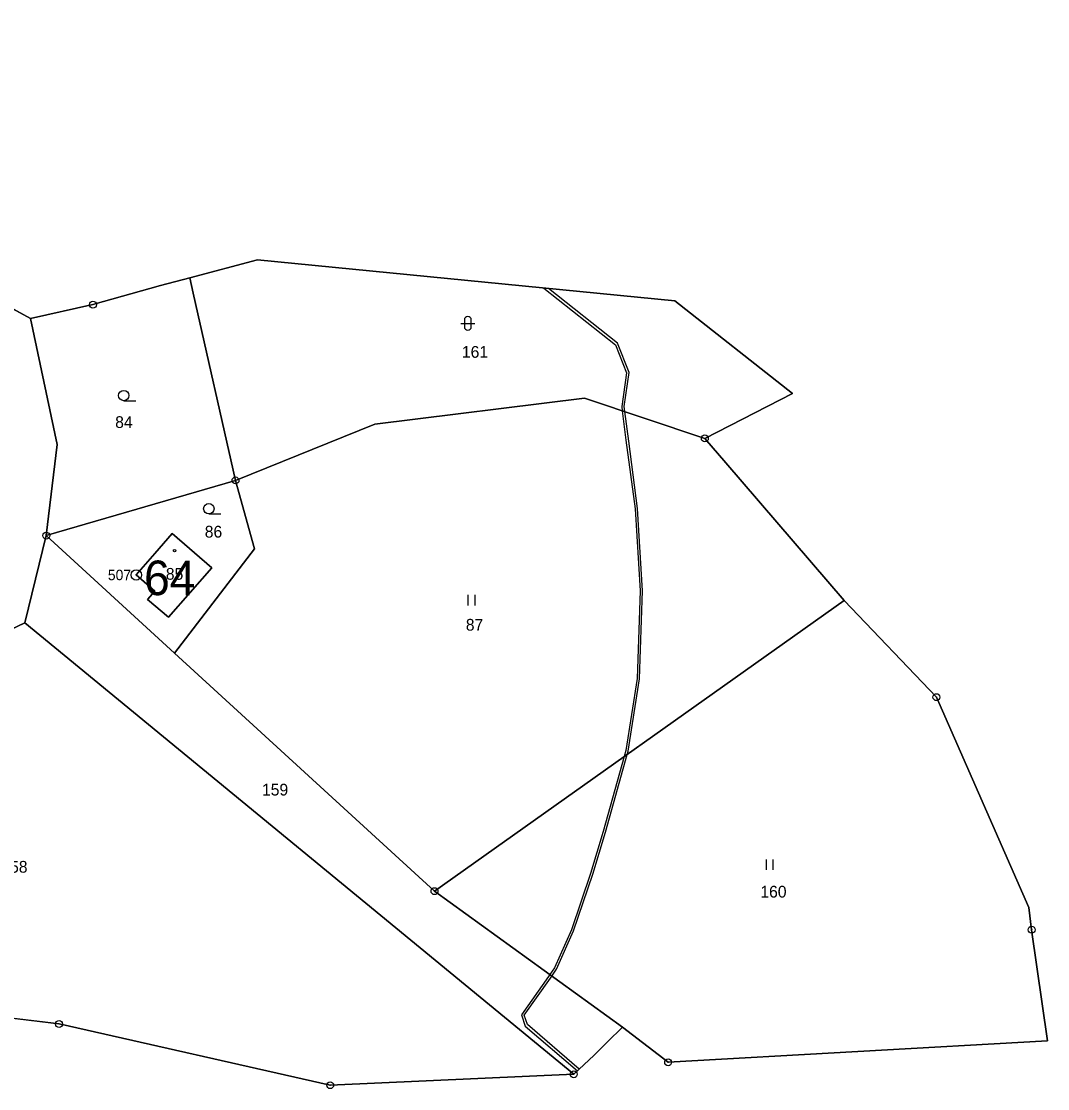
# Model space of a CAD drawing. Extents: x -689422 to -685210, y -987725 to -982160.
# Drawn here: x -685802.6 to -685654.2, y -987272.7 to -987118.3 of the extents above; entities that cross this region are included whole.
import ezdxf

# ---------------------------------------------------------------- set-up
doc = ezdxf.new("R2010")
doc.units = 0
for name, color, linetype in [('KN_Budovy', 7, 'Continuous'), ('KN_Budovy_cisla_domovni', 7, 'Continuous'), ('KN_Hranice obce', 7, 'Continuous'), ('KN_Hranice_katastrální území', 7, 'Continuous'), ('KN_Hranice_parcel', 7, 'Continuous'), ('KN_Parcelni cisla', 7, 'Continuous'), ('KN_Polygon parcely', 7, 'Continuous'), ('KN_POZEMKY_OSTATNI PLOCHA', 7, 'Continuous'), ('KN_POZEMKY_TTP', 7, 'Continuous'), ('KN_POZEMKY_ZAHRADA', 7, 'Continuous'), ('KN_POZEMKY_ZASTAVENA PLOCHA', 7, 'Continuous'), ('KN_VYUZITI_16_ostatni plocha_silnice', 7, 'Continuous'), ('KN_VYUZITI_17_ostatni plocha_ostatni komunikace', 7, 'Continuous'), ('KN_VYUZITI_27_ostatni plocha_neplodna puda', 7, 'Continuous'), ('KN_Věcná břemena k části', 7, 'Continuous'), ('KN_Značky bodu BP', 7, 'Continuous'), ('KN_Značky budov', 7, 'Continuous'), ('KN_Značky kultur', 7, 'Continuous')]:
    doc.layers.add(name, color=color, linetype=linetype)

msp = doc.modelspace()

# ---------------------------------------------------------------- linework, layer by layer
at = {"layer": 'KN_Budovy'}
msp.add_lwpolyline([(-685786.01, -987198.38), (-685783.3, -987200.72), (-685784.36, -987201.94), (-685781.32, -987204.48), (-685775.07, -987197.33), (-685780.81, -987192.37), (-685783.33, -987195.29)], close=True, dxfattribs=at)
at = {"layer": 'KN_Hranice obce'}
msp.add_lwpolyline([(-685890.53, -987252.02), (-685797.18, -987263.31), (-685757.95, -987272.16), (-685722.71, -987270.58), (-685719.78, -987267.81), (-685717.82, -987265.9), (-685715.64, -987263.79), (-685709.06, -987268.84), (-685654.15, -987265.74), (-685656.48, -987249.68), (-685656.86, -987246.45), (-685670.24, -987216.05), (-685683.6, -987202.07), (-685700.72, -987182.14), (-685703.75, -987178.63), (-685691.06, -987172.16), (-685708.07, -987158.75), (-685768.45, -987152.81), (-685778.27, -987155.41), (-685782.52, -987156.54), (-685792.28, -987159.29), (-685801.3, -987161.29), (-685812.51, -987155.17)], dxfattribs=at)
at = {"layer": 'KN_Hranice_katastrální území'}
msp.add_lwpolyline([(-685890.53, -987252.02), (-685797.18, -987263.31), (-685757.95, -987272.16), (-685722.71, -987270.58), (-685719.78, -987267.81), (-685717.82, -987265.9), (-685715.64, -987263.79), (-685709.06, -987268.84), (-685654.15, -987265.74), (-685656.48, -987249.68), (-685656.86, -987246.45), (-685670.24, -987216.05), (-685683.6, -987202.07), (-685700.72, -987182.14), (-685703.75, -987178.63), (-685691.06, -987172.16), (-685708.07, -987158.75), (-685768.45, -987152.81), (-685778.27, -987155.41), (-685782.52, -987156.54), (-685792.28, -987159.29), (-685801.3, -987161.29), (-685812.51, -987155.17)], dxfattribs=at)
at = {"layer": 'KN_Hranice_parcel'}
for p, q in [((-685778.27, -987155.41), (-685768.45, -987152.81)), ((-685768.45, -987152.81), (-685708.07, -987158.75)), ((-685708.07, -987158.75), (-685691.06, -987172.16)), ((-685691.06, -987172.16), (-685703.75, -987178.63)), ((-685703.75, -987178.63), (-685700.72, -987182.14)), ((-685700.72, -987182.14), (-685683.6, -987202.07)), ((-685771.65, -987184.71), (-685799.03, -987192.68)), ((-685802.15, -987205.31), (-685799.03, -987192.68)), ((-685799.03, -987192.68), (-685780.47, -987209.67)), ((-685742.86, -987244.1), (-685683.6, -987202.07)), ((-685683.6, -987202.07), (-685670.24, -987216.05)), ((-685898.62, -987251.44), (-685802.15, -987205.31)), ((-685722.71, -987270.58), (-685802.15, -987205.31)), ((-685780.47, -987209.67), (-685742.86, -987244.1)), ((-685670.24, -987216.05), (-685656.86, -987246.45)), ((-685715.64, -987263.79), (-685742.86, -987244.1)), ((-685715.64, -987263.79), (-685717.82, -987265.9)), ((-685709.06, -987268.84), (-685715.64, -987263.79)), ((-685717.82, -987265.9), (-685719.78, -987267.81)), ((-685654.15, -987265.74), (-685709.06, -987268.84)), ((-685722.71, -987270.58), (-685719.78, -987267.81))]:
    msp.add_line(p, q, dxfattribs=at)
for points in [[(-685819.45, -987151.17), (-685812.51, -987155.17), (-685801.3, -987161.29)], [(-685801.3, -987161.29), (-685792.28, -987159.29), (-685782.52, -987156.54), (-685778.27, -987155.41)], [(-685771.65, -987184.71), (-685777.77, -987157.63), (-685778.27, -987155.41)], [(-685799.03, -987192.68), (-685797.44, -987179.49), (-685801.3, -987161.29)], [(-685703.75, -987178.63), (-685721.17, -987172.81), (-685751.49, -987176.57), (-685771.65, -987184.71)], [(-685780.47, -987209.67), (-685768.89, -987194.58), (-685771.65, -987184.71)], [(-685781.32, -987204.48), (-685784.36, -987201.94), (-685783.3, -987200.72), (-685786.01, -987198.38), (-685783.33, -987195.29), (-685780.81, -987192.37), (-685775.07, -987197.33), (-685781.32, -987204.48)], [(-685656.86, -987246.45), (-685656.48, -987249.68), (-685654.15, -987265.74)], [(-685890.53, -987252.02), (-685797.18, -987263.31), (-685757.95, -987272.16), (-685722.71, -987270.58)]]:
    msp.add_lwpolyline(points, dxfattribs=at)
at = {"layer": 'KN_Polygon parcely'}
msp.add_lwpolyline([(-685898.62, -987251.44), (-685802.15, -987205.31), (-685799.03, -987192.68), (-685797.44, -987179.49), (-685801.3, -987161.29), (-685812.51, -987155.17), (-685819.45, -987151.17), (-685828.14, -987142.95), (-685836.82, -987141.27), (-686005, -987118.32)], dxfattribs=at)
for points in [[(-685691.06, -987172.16), (-685708.07, -987158.75), (-685768.45, -987152.81), (-685778.27, -987155.41), (-685777.77, -987157.63), (-685771.65, -987184.71), (-685751.49, -987176.57), (-685721.17, -987172.81), (-685703.75, -987178.63)], [(-685792.28, -987159.29), (-685801.3, -987161.29), (-685797.44, -987179.49), (-685799.03, -987192.68), (-685771.65, -987184.71), (-685777.77, -987157.63), (-685778.27, -987155.41), (-685782.52, -987156.54)], [(-685742.86, -987244.1), (-685683.6, -987202.07), (-685700.72, -987182.14), (-685703.75, -987178.63), (-685721.17, -987172.81), (-685751.49, -987176.57), (-685771.65, -987184.71), (-685768.89, -987194.58), (-685780.47, -987209.67)], [(-685799.03, -987192.68), (-685780.47, -987209.67), (-685768.89, -987194.58), (-685771.65, -987184.71)], [(-685717.82, -987265.9), (-685715.64, -987263.79), (-685742.86, -987244.1), (-685780.47, -987209.67), (-685799.03, -987192.68), (-685802.15, -987205.31), (-685722.71, -987270.58), (-685719.78, -987267.81)], [(-685781.32, -987204.48), (-685784.36, -987201.94), (-685783.3, -987200.72), (-685786.01, -987198.38), (-685783.33, -987195.29), (-685780.81, -987192.37), (-685775.07, -987197.33)], [(-685781.32, -987204.48), (-685775.07, -987197.33), (-685780.81, -987192.37), (-685783.33, -987195.29), (-685786.01, -987198.38), (-685783.3, -987200.72), (-685784.36, -987201.94)], [(-685654.15, -987265.74), (-685656.48, -987249.68), (-685656.86, -987246.45), (-685670.24, -987216.05), (-685683.6, -987202.07), (-685742.86, -987244.1), (-685715.64, -987263.79), (-685709.06, -987268.84)], [(-685802.15, -987205.31), (-685898.62, -987251.44), (-685890.53, -987252.02), (-685797.18, -987263.31), (-685757.95, -987272.16), (-685722.71, -987270.58)]]:
    msp.add_lwpolyline(points, close=True, dxfattribs=at)
at = {"layer": 'KN_POZEMKY_OSTATNI PLOCHA'}
for p, q in [((-685778.27, -987155.41), (-685768.45, -987152.81)), ((-685768.45, -987152.81), (-685708.07, -987158.75)), ((-685812.51, -987155.17), (-685801.3, -987161.29)), ((-685777.77, -987157.63), (-685778.27, -987155.41)), ((-685771.65, -987184.71), (-685777.77, -987157.63)), ((-685708.07, -987158.75), (-685691.06, -987172.16)), ((-685801.3, -987161.29), (-685797.44, -987179.49)), ((-685721.17, -987172.81), (-685751.49, -987176.57)), ((-685703.75, -987178.63), (-685721.17, -987172.81)), ((-685691.06, -987172.16), (-685703.75, -987178.63)), ((-685751.49, -987176.57), (-685771.65, -987184.71)), ((-685797.44, -987179.49), (-685799.03, -987192.68)), ((-685799.03, -987192.68), (-685802.15, -987205.31)), ((-685802.15, -987205.31), (-685799.03, -987192.68)), ((-685799.03, -987192.68), (-685780.47, -987209.67)), ((-685802.15, -987205.31), (-685898.62, -987251.44)), ((-685722.71, -987270.58), (-685802.15, -987205.31)), ((-685780.47, -987209.67), (-685742.86, -987244.1)), ((-685742.86, -987244.1), (-685715.64, -987263.79)), ((-685715.64, -987263.79), (-685717.82, -987265.9)), ((-685717.82, -987265.9), (-685719.78, -987267.81)), ((-685719.78, -987267.81), (-685722.71, -987270.58))]:
    msp.add_line(p, q, dxfattribs=at)
at = {"layer": 'KN_POZEMKY_TTP'}
for p, q in [((-685751.49, -987176.57), (-685721.17, -987172.81)), ((-685721.17, -987172.81), (-685703.75, -987178.63)), ((-685771.65, -987184.71), (-685751.49, -987176.57)), ((-685703.75, -987178.63), (-685700.72, -987182.14)), ((-685700.72, -987182.14), (-685683.6, -987202.07)), ((-685768.89, -987194.58), (-685771.65, -987184.71)), ((-685780.47, -987209.67), (-685768.89, -987194.58)), ((-685742.86, -987244.1), (-685683.6, -987202.07)), ((-685683.6, -987202.07), (-685742.86, -987244.1)), ((-685683.6, -987202.07), (-685670.24, -987216.05)), ((-685898.62, -987251.44), (-685802.15, -987205.31)), ((-685802.15, -987205.31), (-685722.71, -987270.58)), ((-685742.86, -987244.1), (-685780.47, -987209.67)), ((-685670.24, -987216.05), (-685656.86, -987246.45)), ((-685715.64, -987263.79), (-685742.86, -987244.1)), ((-685656.86, -987246.45), (-685656.48, -987249.68)), ((-685656.48, -987249.68), (-685654.15, -987265.74)), ((-685797.18, -987263.31), (-685890.53, -987252.02)), ((-685757.95, -987272.16), (-685797.18, -987263.31)), ((-685709.06, -987268.84), (-685715.64, -987263.79)), ((-685654.15, -987265.74), (-685709.06, -987268.84)), ((-685722.71, -987270.58), (-685757.95, -987272.16))]:
    msp.add_line(p, q, dxfattribs=at)
at = {"layer": 'KN_POZEMKY_ZAHRADA'}
for p, q in [((-685782.52, -987156.54), (-685778.27, -987155.41)), ((-685778.27, -987155.41), (-685777.77, -987157.63)), ((-685792.28, -987159.29), (-685782.52, -987156.54)), ((-685777.77, -987157.63), (-685771.65, -987184.71)), ((-685801.3, -987161.29), (-685792.28, -987159.29)), ((-685797.44, -987179.49), (-685801.3, -987161.29)), ((-685799.03, -987192.68), (-685797.44, -987179.49)), ((-685799.03, -987192.68), (-685771.65, -987184.71)), ((-685771.65, -987184.71), (-685799.03, -987192.68)), ((-685771.65, -987184.71), (-685768.89, -987194.58)), ((-685780.47, -987209.67), (-685799.03, -987192.68)), ((-685780.81, -987192.37), (-685783.33, -987195.29)), ((-685775.07, -987197.33), (-685780.81, -987192.37)), ((-685768.89, -987194.58), (-685780.47, -987209.67)), ((-685783.33, -987195.29), (-685786.01, -987198.38)), ((-685781.32, -987204.48), (-685775.07, -987197.33)), ((-685786.01, -987198.38), (-685783.3, -987200.72)), ((-685783.3, -987200.72), (-685784.36, -987201.94)), ((-685784.36, -987201.94), (-685781.32, -987204.48))]:
    msp.add_line(p, q, dxfattribs=at)
at = {"layer": 'KN_POZEMKY_ZASTAVENA PLOCHA'}
for p, q in [((-685783.33, -987195.29), (-685780.81, -987192.37)), ((-685780.81, -987192.37), (-685775.07, -987197.33)), ((-685786.01, -987198.38), (-685783.33, -987195.29)), ((-685775.07, -987197.33), (-685781.32, -987204.48)), ((-685783.3, -987200.72), (-685786.01, -987198.38)), ((-685784.36, -987201.94), (-685783.3, -987200.72)), ((-685781.32, -987204.48), (-685784.36, -987201.94))]:
    msp.add_line(p, q, dxfattribs=at)
at = {"layer": 'KN_VYUZITI_16_ostatni plocha_silnice'}
for p, q in [((-685812.51, -987155.17), (-685801.3, -987161.29)), ((-685801.3, -987161.29), (-685797.44, -987179.49)), ((-685797.44, -987179.49), (-685799.03, -987192.68)), ((-685799.03, -987192.68), (-685802.15, -987205.31)), ((-685802.15, -987205.31), (-685898.62, -987251.44))]:
    msp.add_line(p, q, dxfattribs=at)
at = {"layer": 'KN_VYUZITI_17_ostatni plocha_ostatni komunikace'}
for p, q in [((-685802.15, -987205.31), (-685799.03, -987192.68)), ((-685799.03, -987192.68), (-685780.47, -987209.67)), ((-685722.71, -987270.58), (-685802.15, -987205.31)), ((-685780.47, -987209.67), (-685742.86, -987244.1)), ((-685742.86, -987244.1), (-685715.64, -987263.79)), ((-685715.64, -987263.79), (-685717.82, -987265.9)), ((-685717.82, -987265.9), (-685719.78, -987267.81)), ((-685719.78, -987267.81), (-685722.71, -987270.58))]:
    msp.add_line(p, q, dxfattribs=at)
at = {"layer": 'KN_VYUZITI_27_ostatni plocha_neplodna puda'}
for p, q in [((-685778.27, -987155.41), (-685768.45, -987152.81)), ((-685768.45, -987152.81), (-685708.07, -987158.75)), ((-685777.77, -987157.63), (-685778.27, -987155.41)), ((-685771.65, -987184.71), (-685777.77, -987157.63)), ((-685708.07, -987158.75), (-685691.06, -987172.16)), ((-685721.17, -987172.81), (-685751.49, -987176.57)), ((-685703.75, -987178.63), (-685721.17, -987172.81)), ((-685691.06, -987172.16), (-685703.75, -987178.63)), ((-685751.49, -987176.57), (-685771.65, -987184.71))]:
    msp.add_line(p, q, dxfattribs=at)
at = {"layer": 'KN_Věcná břemena k části'}
for points in [[(-685715.78, -987174.03), (-685715.7, -987174.64), (-685715.32, -987174.76), (-685715.42, -987174.03), (-685714.7, -987169.1), (-685716.38, -987164.88), (-685726.38, -987156.95), (-685727.02, -987156.89), (-685716.68, -987165.1), (-685715.06, -987169.14)], [(-685715.17, -987178.9), (-685713.82, -987188.8), (-685713.11, -987200.68), (-685713.55, -987213.34), (-685715.19, -987223.78), (-685715.43, -987224.65), (-685714.98, -987224.33), (-685714.85, -987223.86), (-685713.21, -987213.38), (-685712.75, -987200.68), (-685713.48, -987188.76), (-685714.76, -987179.03), (-685715.32, -987174.76), (-685715.7, -987174.64)], [(-685715.43, -987224.65), (-685714.98, -987224.33), (-685714.85, -987223.86), (-685713.21, -987213.38), (-685712.75, -987200.68), (-685713.48, -987188.76), (-685714.76, -987179.03), (-685715.32, -987174.76), (-685715.7, -987174.64), (-685715.17, -987178.9), (-685713.82, -987188.8), (-685713.11, -987200.68), (-685713.55, -987213.34), (-685715.19, -987223.78)], [(-685723.06, -987249.7), (-685725.49, -987255.2), (-685726.17, -987256.17), (-685725.9, -987256.37), (-685725.19, -987255.38), (-685722.74, -987249.82), (-685719.97, -987241.64), (-685718.11, -987235.57), (-685714.98, -987224.33), (-685715.43, -987224.65), (-685718.45, -987235.47), (-685720.31, -987241.54)], [(-685726.1, -987256.66), (-685725.9, -987256.37), (-685726.17, -987256.17), (-685726.36, -987256.44), (-685730.26, -987261.97), (-685729.72, -987263.6), (-685722.19, -987270.09), (-685721.94, -987269.85), (-685729.42, -987263.4), (-685729.88, -987262.03)], [(-685722.19, -987270.09), (-685721.94, -987269.85), (-685729.42, -987263.4), (-685729.88, -987262.03), (-685726.1, -987256.66), (-685725.9, -987256.37), (-685726.17, -987256.17), (-685726.36, -987256.44), (-685730.26, -987261.97), (-685729.72, -987263.6)]]:
    msp.add_lwpolyline(points, close=True, dxfattribs=at)
at = {"layer": 'KN_Značky bodu BP'}
for centre, radius in [((-685792.28, -987159.29), 0.5), ((-685792.28, -987159.29), 0.0303), ((-685703.75, -987178.63), 0.5), ((-685703.75, -987178.63), 0.0303), ((-685771.65, -987184.71), 0.5), ((-685771.65, -987184.71), 0.0303), ((-685799.03, -987192.68), 0.5), ((-685799.03, -987192.68), 0.0303), ((-685786.01, -987198.38), 0.75), ((-685786.01, -987198.38), 0.03), ((-685670.24, -987216.05), 0.5), ((-685670.24, -987216.05), 0.0303), ((-685742.86, -987244.1), 0.5), ((-685742.86, -987244.1), 0.0303), ((-685656.48, -987249.68), 0.5), ((-685656.48, -987249.68), 0.0303), ((-685797.18, -987263.31), 0.5), ((-685797.18, -987263.31), 0.0303), ((-685709.06, -987268.84), 0.5), ((-685709.06, -987268.84), 0.0303), ((-685722.71, -987270.58), 0.5), ((-685757.95, -987272.16), 0.5), ((-685722.71, -987270.58), 0.0303), ((-685757.95, -987272.16), 0.0303)]:
    msp.add_circle(centre, radius, dxfattribs=at)
at = {"layer": 'KN_Značky budov'}
msp.add_circle((-685780.47, -987194.88), 0.175, dxfattribs=at)
at = {"layer": 'KN_Značky kultur'}
for p, q in [((-685739.04, -987161.99), (-685737.04, -987161.99)), ((-685738.54, -987161.49), (-685738.54, -987162.49)), ((-685737.54, -987162.49), (-685737.54, -987161.49)), ((-685787.82, -987173.18), (-685786.07, -987173.18)), ((-685775.51, -987189.54), (-685773.76, -987189.54)), ((-685738, -987202.77), (-685738, -987201.27)), ((-685737, -987202.77), (-685737, -987201.27)), ((-685694.84, -987241.04), (-685694.84, -987239.54)), ((-685693.84, -987241.04), (-685693.84, -987239.54))]:
    msp.add_line(p, q, dxfattribs=at)
for centre in [(-685787.82, -987172.43), (-685775.51, -987188.79)]:
    msp.add_circle(centre, 0.75, dxfattribs=at)
for centre, start, end in [((-685738.04, -987161.49), 0, 180), ((-685738.04, -987162.49), 180, 359.9879)]:
    msp.add_arc(centre, 0.5, start, end, dxfattribs=at)

# ---------------------------------------------------------------- texts
at = {"layer": 'KN_Budovy_cisla_domovni'}
msp.add_text('64', height=5, dxfattribs=at).set_placement((-685784.88, -987201.3))
at = {"layer": 'KN_Parcelni cisla'}
for s, p in [('161', (-685738.9, -987166.97)), ('84', (-685789.06, -987177.12)), ('86', (-685776.1, -987192.97)), ('85', (-685781.73, -987199.07)), ('87', (-685738.33, -987206.43)), ('159', (-685767.82, -987230.27)), ('158', (-685805.53, -987241.43)), ('160', (-685695.72, -987245.03))]:
    msp.add_text(s, height=1.7, dxfattribs=at).set_placement(p)
at = {"layer": 'KN_Značky bodu BP'}
msp.add_text('507', height=1.5, dxfattribs=at).set_placement((-685790.11, -987199.13))

doc.saveas('drawing.dxf')
